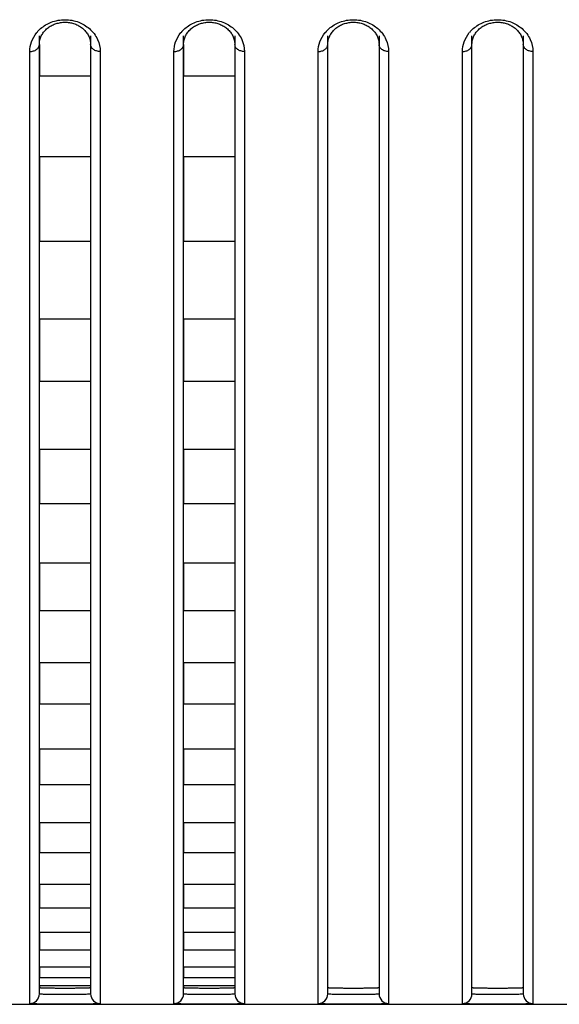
# Model space of a CAD drawing. Header units: millimetres. Extents: x -6054 to 364, y -1866 to 3094.
# Tile 279 of 360: x -3924 to -3907, y 1484 to 1515. Entities that reach past the tile are written whole.
import ezdxf

# ---------------------------------------------------------------- set-up
doc = ezdxf.new("R2010")
doc.units = ezdxf.units.MM
doc.header["$LTSCALE"] = 65.395
doc.layers.get('0').update_dxf_attribs({"linetype": 'CONTINUOUS'})

msp = doc.modelspace()

# ---------------------------------------------------------------- linework, layer by layer
at = {"linetype": 'Continuous'}
for p, q in [((-3923.223, 1484.478), (-3923.223, 1514.359)), ((-3921.623, 1514.359), (-3921.623, 1484.478)), ((-3918.723, 1484.478), (-3918.723, 1514.359)), ((-3917.123, 1514.359), (-3917.123, 1484.478)), ((-3914.223, 1484.478), (-3914.223, 1514.359)), ((-3912.623, 1514.359), (-3912.623, 1484.478)), ((-3909.723, 1484.478), (-3909.723, 1514.359)), ((-3908.123, 1514.359), (-3908.123, 1484.478)), ((-3923.523, 1484.178), (-3923.523, 1513.867)), ((-3923.223, 1514.091), (-3923.223, 1513.095)), ((-3923.223, 1514.091), (-3923.223, 1513.095)), ((-3921.623, 1514.091), (-3921.623, 1513.095)), ((-3921.623, 1514.091), (-3921.623, 1513.095)), ((-3921.323, 1513.867), (-3921.323, 1484.178)), ((-3919.023, 1484.178), (-3919.023, 1513.867)), ((-3918.723, 1514.091), (-3918.723, 1513.095)), ((-3918.723, 1514.091), (-3918.723, 1513.095)), ((-3917.123, 1514.091), (-3917.123, 1513.095)), ((-3917.123, 1514.091), (-3917.123, 1513.095)), ((-3916.823, 1513.867), (-3916.823, 1484.178)), ((-3914.523, 1484.178), (-3914.523, 1513.867)), ((-3914.223, 1484.678), (-3914.223, 1514.091)), ((-3914.223, 1484.678), (-3914.223, 1514.091)), ((-3912.623, 1514.091), (-3912.623, 1484.678)), ((-3912.623, 1514.091), (-3912.623, 1484.678)), ((-3912.323, 1513.867), (-3912.323, 1484.178)), ((-3910.023, 1484.178), (-3910.023, 1513.867)), ((-3909.723, 1484.678), (-3909.723, 1514.091)), ((-3909.723, 1484.678), (-3909.723, 1514.091)), ((-3908.123, 1514.091), (-3908.123, 1484.678)), ((-3908.123, 1514.091), (-3908.123, 1484.678)), ((-3907.823, 1513.867), (-3907.823, 1484.178)), ((-3921.623, 1513.095), (-3923.223, 1513.095)), ((-3921.623, 1513.095), (-3923.223, 1513.095)), ((-3917.123, 1513.095), (-3918.723, 1513.095)), ((-3917.123, 1513.095), (-3918.723, 1513.095)), ((-3923.223, 1510.583), (-3923.223, 1507.945)), ((-3923.223, 1510.583), (-3923.223, 1507.945)), ((-3921.623, 1510.583), (-3923.223, 1510.583)), ((-3921.623, 1510.583), (-3923.223, 1510.583)), ((-3921.623, 1510.583), (-3921.623, 1507.945)), ((-3921.623, 1510.583), (-3921.623, 1507.945)), ((-3918.723, 1510.583), (-3918.723, 1507.945)), ((-3918.723, 1510.583), (-3918.723, 1507.945)), ((-3917.123, 1510.583), (-3918.723, 1510.583)), ((-3917.123, 1510.583), (-3918.723, 1510.583)), ((-3917.123, 1510.583), (-3917.123, 1507.945)), ((-3917.123, 1510.583), (-3917.123, 1507.945)), ((-3921.623, 1507.945), (-3923.223, 1507.945)), ((-3921.623, 1507.945), (-3923.223, 1507.945)), ((-3917.123, 1507.945), (-3918.723, 1507.945)), ((-3917.123, 1507.945), (-3918.723, 1507.945)), ((-3923.223, 1505.516), (-3923.223, 1503.576)), ((-3923.223, 1505.516), (-3923.223, 1503.576)), ((-3921.623, 1505.516), (-3923.223, 1505.516)), ((-3921.623, 1505.516), (-3923.223, 1505.516)), ((-3921.623, 1505.516), (-3921.623, 1503.576)), ((-3921.623, 1505.516), (-3921.623, 1503.576)), ((-3918.723, 1505.516), (-3918.723, 1503.576)), ((-3918.723, 1505.516), (-3918.723, 1503.576)), ((-3917.123, 1505.516), (-3918.723, 1505.516)), ((-3917.123, 1505.516), (-3918.723, 1505.516)), ((-3917.123, 1505.516), (-3917.123, 1503.576)), ((-3917.123, 1505.516), (-3917.123, 1503.576)), ((-3921.623, 1503.576), (-3923.223, 1503.576)), ((-3921.623, 1503.576), (-3923.223, 1503.576)), ((-3917.123, 1503.576), (-3918.723, 1503.576)), ((-3917.123, 1503.576), (-3918.723, 1503.576)), ((-3923.223, 1501.459), (-3923.223, 1499.762)), ((-3923.223, 1501.459), (-3923.223, 1499.762)), ((-3921.623, 1501.459), (-3923.223, 1501.459)), ((-3921.623, 1501.459), (-3923.223, 1501.459)), ((-3921.623, 1501.459), (-3921.623, 1499.762)), ((-3921.623, 1501.459), (-3921.623, 1499.762)), ((-3918.723, 1501.459), (-3918.723, 1499.762)), ((-3918.723, 1501.459), (-3918.723, 1499.762)), ((-3917.123, 1501.459), (-3918.723, 1501.459)), ((-3917.123, 1501.459), (-3918.723, 1501.459)), ((-3917.123, 1501.459), (-3917.123, 1499.762)), ((-3917.123, 1501.459), (-3917.123, 1499.762)), ((-3921.623, 1499.762), (-3923.223, 1499.762)), ((-3921.623, 1499.762), (-3923.223, 1499.762)), ((-3917.123, 1499.762), (-3918.723, 1499.762)), ((-3917.123, 1499.762), (-3918.723, 1499.762)), ((-3923.223, 1497.91), (-3923.223, 1496.425)), ((-3923.223, 1497.91), (-3923.223, 1496.425)), ((-3921.623, 1497.91), (-3923.223, 1497.91)), ((-3921.623, 1497.91), (-3923.223, 1497.91)), ((-3921.623, 1497.91), (-3921.623, 1496.425)), ((-3921.623, 1497.91), (-3921.623, 1496.425)), ((-3918.723, 1497.91), (-3918.723, 1496.425)), ((-3918.723, 1497.91), (-3918.723, 1496.425)), ((-3917.123, 1497.91), (-3918.723, 1497.91)), ((-3917.123, 1497.91), (-3918.723, 1497.91)), ((-3917.123, 1497.91), (-3917.123, 1496.425)), ((-3917.123, 1497.91), (-3917.123, 1496.425)), ((-3921.623, 1496.425), (-3923.223, 1496.425)), ((-3921.623, 1496.425), (-3923.223, 1496.425)), ((-3917.123, 1496.425), (-3918.723, 1496.425)), ((-3917.123, 1496.425), (-3918.723, 1496.425)), ((-3923.223, 1494.806), (-3923.223, 1493.513)), ((-3923.223, 1494.806), (-3923.223, 1493.513)), ((-3921.623, 1494.806), (-3923.223, 1494.806)), ((-3921.623, 1494.806), (-3923.223, 1494.806)), ((-3921.623, 1494.806), (-3921.623, 1493.513)), ((-3921.623, 1494.806), (-3921.623, 1493.513)), ((-3918.723, 1494.806), (-3918.723, 1493.513)), ((-3918.723, 1494.806), (-3918.723, 1493.513)), ((-3917.123, 1494.806), (-3918.723, 1494.806)), ((-3917.123, 1494.806), (-3918.723, 1494.806)), ((-3917.123, 1494.806), (-3917.123, 1493.513)), ((-3917.123, 1494.806), (-3917.123, 1493.513)), ((-3921.623, 1493.513), (-3923.223, 1493.513)), ((-3921.623, 1493.513), (-3923.223, 1493.513)), ((-3917.123, 1493.513), (-3918.723, 1493.513)), ((-3917.123, 1493.513), (-3918.723, 1493.513)), ((-3923.223, 1492.112), (-3923.223, 1491.001)), ((-3923.223, 1492.112), (-3923.223, 1491.001)), ((-3921.623, 1492.112), (-3923.223, 1492.112)), ((-3921.623, 1492.112), (-3923.223, 1492.112)), ((-3921.623, 1492.112), (-3921.623, 1491.001)), ((-3921.623, 1492.112), (-3921.623, 1491.001)), ((-3918.723, 1492.112), (-3918.723, 1491.001)), ((-3918.723, 1492.112), (-3918.723, 1491.001)), ((-3917.123, 1492.112), (-3918.723, 1492.112)), ((-3917.123, 1492.112), (-3918.723, 1492.112)), ((-3917.123, 1492.112), (-3917.123, 1491.001)), ((-3917.123, 1492.112), (-3917.123, 1491.001)), ((-3921.623, 1491.001), (-3923.223, 1491.001)), ((-3921.623, 1491.001), (-3923.223, 1491.001)), ((-3917.123, 1491.001), (-3918.723, 1491.001)), ((-3917.123, 1491.001), (-3918.723, 1491.001)), ((-3923.223, 1489.808), (-3923.223, 1488.875)), ((-3923.223, 1489.808), (-3923.223, 1488.875)), ((-3921.623, 1489.808), (-3923.223, 1489.808)), ((-3921.623, 1489.808), (-3923.223, 1489.808)), ((-3921.623, 1489.808), (-3921.623, 1488.875)), ((-3921.623, 1489.808), (-3921.623, 1488.875)), ((-3918.723, 1489.808), (-3918.723, 1488.875)), ((-3918.723, 1489.808), (-3918.723, 1488.875)), ((-3917.123, 1489.808), (-3918.723, 1489.808)), ((-3917.123, 1489.808), (-3918.723, 1489.808)), ((-3917.123, 1489.808), (-3917.123, 1488.875)), ((-3917.123, 1489.808), (-3917.123, 1488.875)), ((-3921.623, 1488.875), (-3923.223, 1488.875)), ((-3921.623, 1488.875), (-3923.223, 1488.875)), ((-3917.123, 1488.875), (-3918.723, 1488.875)), ((-3917.123, 1488.875), (-3918.723, 1488.875)), ((-3923.223, 1487.894), (-3923.223, 1487.148)), ((-3923.223, 1487.894), (-3923.223, 1487.148)), ((-3921.623, 1487.894), (-3923.223, 1487.894)), ((-3921.623, 1487.894), (-3923.223, 1487.894)), ((-3921.623, 1487.894), (-3921.623, 1487.148)), ((-3921.623, 1487.894), (-3921.623, 1487.148)), ((-3918.723, 1487.894), (-3918.723, 1487.148)), ((-3918.723, 1487.894), (-3918.723, 1487.148)), ((-3917.123, 1487.894), (-3918.723, 1487.894)), ((-3917.123, 1487.894), (-3918.723, 1487.894)), ((-3917.123, 1487.894), (-3917.123, 1487.148)), ((-3917.123, 1487.894), (-3917.123, 1487.148)), ((-3921.623, 1487.148), (-3923.223, 1487.148)), ((-3921.623, 1487.148), (-3923.223, 1487.148)), ((-3917.123, 1487.148), (-3918.723, 1487.148)), ((-3917.123, 1487.148), (-3918.723, 1487.148)), ((-3923.223, 1486.389), (-3923.223, 1485.837)), ((-3923.223, 1486.389), (-3923.223, 1485.837)), ((-3921.623, 1486.389), (-3923.223, 1486.389)), ((-3921.623, 1486.389), (-3923.223, 1486.389)), ((-3921.623, 1486.389), (-3921.623, 1485.837)), ((-3921.623, 1486.389), (-3921.623, 1485.837)), ((-3918.723, 1486.389), (-3918.723, 1485.837)), ((-3918.723, 1486.389), (-3918.723, 1485.837)), ((-3917.123, 1486.389), (-3918.723, 1486.389)), ((-3917.123, 1486.389), (-3918.723, 1486.389)), ((-3917.123, 1486.389), (-3917.123, 1485.837)), ((-3917.123, 1486.389), (-3917.123, 1485.837)), ((-3921.623, 1485.837), (-3923.223, 1485.837)), ((-3921.623, 1485.837), (-3923.223, 1485.837)), ((-3917.123, 1485.837), (-3918.723, 1485.837)), ((-3917.123, 1485.837), (-3918.723, 1485.837)), ((-3923.223, 1485.315), (-3923.223, 1484.98)), ((-3923.223, 1485.315), (-3923.223, 1484.98)), ((-3921.623, 1485.315), (-3923.223, 1485.315)), ((-3921.623, 1485.315), (-3923.223, 1485.315)), ((-3921.623, 1485.315), (-3921.623, 1484.98)), ((-3921.623, 1485.315), (-3921.623, 1484.98)), ((-3918.723, 1485.315), (-3918.723, 1484.98)), ((-3918.723, 1485.315), (-3918.723, 1484.98)), ((-3917.123, 1485.315), (-3918.723, 1485.315)), ((-3917.123, 1485.315), (-3918.723, 1485.315)), ((-3917.123, 1485.315), (-3917.123, 1484.98)), ((-3917.123, 1485.315), (-3917.123, 1484.98)), ((-3921.623, 1484.98), (-3923.223, 1484.98)), ((-3921.623, 1484.98), (-3923.223, 1484.98)), ((-3917.123, 1484.98), (-3918.723, 1484.98)), ((-3917.123, 1484.98), (-3918.723, 1484.98)), ((-3923.223, 1484.731), (-3923.223, 1484.678)), ((-3923.223, 1484.731), (-3923.223, 1484.678)), ((-3921.623, 1484.731), (-3923.223, 1484.731)), ((-3921.623, 1484.731), (-3923.223, 1484.731)), ((-3921.623, 1484.731), (-3921.623, 1484.678)), ((-3921.623, 1484.731), (-3921.623, 1484.678)), ((-3918.723, 1484.731), (-3918.723, 1484.678)), ((-3918.723, 1484.731), (-3918.723, 1484.678)), ((-3917.123, 1484.731), (-3918.723, 1484.731)), ((-3917.123, 1484.731), (-3918.723, 1484.731)), ((-3917.123, 1484.731), (-3917.123, 1484.678)), ((-3917.123, 1484.731), (-3917.123, 1484.678)), ((-4432.673, 1484.154), (-3353.673, 1484.154))]:
    msp.add_line(p, q, dxfattribs=at)
for points in [[(-3923.128, 1514.412), (-3923.11, 1514.44), (-3923.09, 1514.468), (-3923.068, 1514.495), (-3923.045, 1514.521), (-3923.021, 1514.546), (-3922.995, 1514.57), (-3922.968, 1514.592), (-3922.94, 1514.614), (-3922.912, 1514.635), (-3922.882, 1514.654), (-3922.852, 1514.671), (-3922.822, 1514.687), (-3922.791, 1514.702), (-3922.76, 1514.716), (-3922.728, 1514.728), (-3922.696, 1514.739), (-3922.663, 1514.749), (-3922.63, 1514.757), (-3922.596, 1514.765), (-3922.562, 1514.771), (-3922.528, 1514.775), (-3922.493, 1514.779), (-3922.459, 1514.781), (-3922.424, 1514.782), (-3922.389, 1514.781), (-3922.355, 1514.779), (-3922.32, 1514.776), (-3922.286, 1514.771), (-3922.252, 1514.765), (-3922.219, 1514.758), (-3922.185, 1514.749), (-3922.153, 1514.74), (-3922.12, 1514.729), (-3922.089, 1514.717), (-3922.057, 1514.703), (-3922.026, 1514.688), (-3921.996, 1514.672), (-3921.966, 1514.655), (-3921.936, 1514.636), (-3921.907, 1514.615), (-3921.879, 1514.594), (-3921.853, 1514.571), (-3921.827, 1514.547), (-3921.803, 1514.522), (-3921.78, 1514.497), (-3921.758, 1514.47), (-3921.738, 1514.443), (-3921.719, 1514.415)], [(-3918.628, 1514.412), (-3918.61, 1514.44), (-3918.59, 1514.468), (-3918.568, 1514.495), (-3918.545, 1514.521), (-3918.521, 1514.546), (-3918.495, 1514.57), (-3918.468, 1514.592), (-3918.44, 1514.614), (-3918.412, 1514.635), (-3918.382, 1514.654), (-3918.352, 1514.671), (-3918.322, 1514.687), (-3918.291, 1514.702), (-3918.26, 1514.716), (-3918.228, 1514.728), (-3918.196, 1514.739), (-3918.163, 1514.749), (-3918.13, 1514.757), (-3918.096, 1514.765), (-3918.062, 1514.771), (-3918.028, 1514.775), (-3917.993, 1514.779), (-3917.959, 1514.781), (-3917.924, 1514.782), (-3917.889, 1514.781), (-3917.855, 1514.779), (-3917.82, 1514.776), (-3917.786, 1514.771), (-3917.752, 1514.765), (-3917.719, 1514.758), (-3917.685, 1514.749), (-3917.653, 1514.74), (-3917.62, 1514.729), (-3917.589, 1514.717), (-3917.557, 1514.703), (-3917.526, 1514.688), (-3917.496, 1514.672), (-3917.466, 1514.655), (-3917.436, 1514.636), (-3917.407, 1514.615), (-3917.379, 1514.594), (-3917.353, 1514.571), (-3917.327, 1514.547), (-3917.303, 1514.522), (-3917.28, 1514.497), (-3917.258, 1514.47), (-3917.238, 1514.443), (-3917.219, 1514.415)], [(-3914.128, 1514.412), (-3914.11, 1514.44), (-3914.09, 1514.468), (-3914.068, 1514.495), (-3914.045, 1514.521), (-3914.021, 1514.546), (-3913.995, 1514.57), (-3913.968, 1514.592), (-3913.94, 1514.614), (-3913.912, 1514.635), (-3913.882, 1514.654), (-3913.852, 1514.671), (-3913.822, 1514.687), (-3913.791, 1514.702), (-3913.76, 1514.716), (-3913.728, 1514.728), (-3913.696, 1514.739), (-3913.663, 1514.749), (-3913.63, 1514.757), (-3913.596, 1514.765), (-3913.562, 1514.771), (-3913.528, 1514.775), (-3913.493, 1514.779), (-3913.459, 1514.781), (-3913.424, 1514.782), (-3913.389, 1514.781), (-3913.355, 1514.779), (-3913.32, 1514.776), (-3913.286, 1514.771), (-3913.252, 1514.765), (-3913.219, 1514.758), (-3913.185, 1514.749), (-3913.153, 1514.74), (-3913.12, 1514.729), (-3913.089, 1514.717), (-3913.057, 1514.703), (-3913.026, 1514.688), (-3912.996, 1514.672), (-3912.966, 1514.655), (-3912.936, 1514.636), (-3912.907, 1514.615), (-3912.879, 1514.594), (-3912.853, 1514.571), (-3912.827, 1514.547), (-3912.803, 1514.522), (-3912.78, 1514.497), (-3912.758, 1514.47), (-3912.738, 1514.443), (-3912.719, 1514.415)], [(-3909.628, 1514.412), (-3909.61, 1514.44), (-3909.59, 1514.468), (-3909.568, 1514.495), (-3909.545, 1514.521), (-3909.521, 1514.546), (-3909.495, 1514.57), (-3909.468, 1514.592), (-3909.44, 1514.614), (-3909.412, 1514.635), (-3909.382, 1514.654), (-3909.352, 1514.671), (-3909.322, 1514.687), (-3909.291, 1514.702), (-3909.26, 1514.716), (-3909.228, 1514.728), (-3909.196, 1514.739), (-3909.163, 1514.749), (-3909.13, 1514.757), (-3909.096, 1514.765), (-3909.062, 1514.771), (-3909.028, 1514.775), (-3908.993, 1514.779), (-3908.959, 1514.781), (-3908.924, 1514.782), (-3908.889, 1514.781), (-3908.855, 1514.779), (-3908.82, 1514.776), (-3908.786, 1514.771), (-3908.752, 1514.765), (-3908.719, 1514.758), (-3908.685, 1514.749), (-3908.653, 1514.74), (-3908.62, 1514.729), (-3908.589, 1514.717), (-3908.557, 1514.703), (-3908.526, 1514.688), (-3908.496, 1514.672), (-3908.466, 1514.655), (-3908.436, 1514.636), (-3908.407, 1514.615), (-3908.379, 1514.594), (-3908.353, 1514.571), (-3908.327, 1514.547), (-3908.303, 1514.522), (-3908.28, 1514.497), (-3908.258, 1514.47), (-3908.238, 1514.443), (-3908.219, 1514.415)], [(-3923.223, 1514.091), (-3923.223, 1514.105), (-3923.221, 1514.137), (-3923.218, 1514.169), (-3923.213, 1514.2), (-3923.206, 1514.232), (-3923.197, 1514.263)], [(-3923.197, 1514.263), (-3923.187, 1514.293), (-3923.174, 1514.324), (-3923.161, 1514.354), (-3923.145, 1514.383), (-3923.128, 1514.412)], [(-3921.719, 1514.415), (-3921.702, 1514.386), (-3921.687, 1514.357), (-3921.673, 1514.327), (-3921.661, 1514.297), (-3921.65, 1514.266)], [(-3921.65, 1514.266), (-3921.642, 1514.235), (-3921.634, 1514.204), (-3921.629, 1514.173), (-3921.625, 1514.141), (-3921.623, 1514.109), (-3921.623, 1514.091)], [(-3918.723, 1514.091), (-3918.723, 1514.105), (-3918.721, 1514.137), (-3918.718, 1514.169), (-3918.713, 1514.2), (-3918.706, 1514.232), (-3918.697, 1514.263)], [(-3918.697, 1514.263), (-3918.687, 1514.293), (-3918.674, 1514.324), (-3918.661, 1514.354), (-3918.645, 1514.383), (-3918.628, 1514.412)], [(-3917.219, 1514.415), (-3917.202, 1514.386), (-3917.187, 1514.357), (-3917.173, 1514.327), (-3917.161, 1514.297), (-3917.15, 1514.266)], [(-3917.15, 1514.266), (-3917.142, 1514.235), (-3917.134, 1514.204), (-3917.129, 1514.173), (-3917.125, 1514.141), (-3917.123, 1514.109), (-3917.123, 1514.091)], [(-3914.223, 1514.091), (-3914.223, 1514.105), (-3914.221, 1514.137), (-3914.218, 1514.169), (-3914.213, 1514.2), (-3914.206, 1514.232), (-3914.197, 1514.263)], [(-3914.197, 1514.263), (-3914.187, 1514.293), (-3914.174, 1514.324), (-3914.161, 1514.354), (-3914.145, 1514.383), (-3914.128, 1514.412)], [(-3912.719, 1514.415), (-3912.702, 1514.386), (-3912.687, 1514.357), (-3912.673, 1514.327), (-3912.661, 1514.297), (-3912.65, 1514.266)], [(-3912.65, 1514.266), (-3912.642, 1514.235), (-3912.634, 1514.204), (-3912.629, 1514.173), (-3912.625, 1514.141), (-3912.623, 1514.109), (-3912.623, 1514.091)], [(-3909.723, 1514.091), (-3909.723, 1514.105), (-3909.721, 1514.137), (-3909.718, 1514.169), (-3909.713, 1514.2), (-3909.706, 1514.232), (-3909.697, 1514.263)], [(-3909.697, 1514.263), (-3909.687, 1514.293), (-3909.674, 1514.324), (-3909.661, 1514.354), (-3909.645, 1514.383), (-3909.628, 1514.412)], [(-3908.219, 1514.415), (-3908.202, 1514.386), (-3908.187, 1514.357), (-3908.173, 1514.327), (-3908.161, 1514.297), (-3908.15, 1514.266)], [(-3908.15, 1514.266), (-3908.142, 1514.235), (-3908.134, 1514.204), (-3908.129, 1514.173), (-3908.125, 1514.141), (-3908.123, 1514.109), (-3908.123, 1514.091)]]:
    msp.add_lwpolyline(points, dxfattribs=at)
for centre, radius, start, end in [((-3922.498, 1513.792), 1.045, 130.984, 140.592), ((-3917.998, 1513.792), 1.045, 130.984, 140.592), ((-3913.498, 1513.792), 1.045, 130.984, 140.592), ((-3908.998, 1513.792), 1.045, 130.984, 140.592), ((-3923.523, 1484.478), 0.3, 269.9896, 359.9896), ((-3921.323, 1484.478), 0.3, 180.0104, 270.0104), ((-3919.023, 1484.478), 0.3, 269.9896, 359.9896), ((-3916.823, 1484.478), 0.3, 180.0104, 270.0104), ((-3914.523, 1484.478), 0.3, 269.9896, 359.9896), ((-3912.323, 1484.478), 0.3, 180.0104, 270.0104), ((-3910.023, 1484.478), 0.3, 269.9896, 359.9896), ((-3907.823, 1484.478), 0.3, 180.0104, 270.0104)]:
    msp.add_arc(centre, radius, start, end, dxfattribs=at)
for points, knots in [([(-3923.184, 1514.581), (-3923.086, 1514.666), (-3922.845, 1514.81), (-3922.423, 1514.887), (-3922.001, 1514.81), (-3921.76, 1514.666), (-3921.662, 1514.581)], [0, 0, 0, 0, 0.23574, 0.500003, 0.764265, 1, 1, 1, 1]), ([(-3918.684, 1514.581), (-3918.586, 1514.666), (-3918.345, 1514.81), (-3917.923, 1514.887), (-3917.501, 1514.81), (-3917.26, 1514.666), (-3917.162, 1514.581)], [0, 0, 0, 0, 0.23574, 0.500003, 0.764265, 1, 1, 1, 1]), ([(-3914.184, 1514.581), (-3914.086, 1514.666), (-3913.845, 1514.81), (-3913.423, 1514.887), (-3913.001, 1514.81), (-3912.76, 1514.666), (-3912.662, 1514.581)], [0, 0, 0, 0, 0.23574, 0.500003, 0.764265, 1, 1, 1, 1]), ([(-3909.684, 1514.581), (-3909.586, 1514.666), (-3909.345, 1514.81), (-3908.923, 1514.887), (-3908.501, 1514.81), (-3908.26, 1514.666), (-3908.162, 1514.581)], [0, 0, 0, 0, 0.23574, 0.500003, 0.764265, 1, 1, 1, 1]), ([(-3923.523, 1513.867), (-3923.523, 1513.969), (-3923.485, 1514.183), (-3923.375, 1514.371), (-3923.306, 1514.456)], [0, 0, 0, 0, 0.482589, 1, 1, 1, 1]), ([(-3921.662, 1514.581), (-3921.556, 1514.488), (-3921.385, 1514.267), (-3921.323, 1513.995), (-3921.323, 1513.867)], [0, 0, 0, 0, 0.525823, 1, 1, 1, 1]), ([(-3919.023, 1513.867), (-3919.023, 1513.969), (-3918.985, 1514.183), (-3918.875, 1514.371), (-3918.806, 1514.456)], [0, 0, 0, 0, 0.482589, 1, 1, 1, 1]), ([(-3917.162, 1514.581), (-3917.056, 1514.488), (-3916.885, 1514.267), (-3916.823, 1513.995), (-3916.823, 1513.867)], [0, 0, 0, 0, 0.525823, 1, 1, 1, 1]), ([(-3914.523, 1513.867), (-3914.523, 1513.969), (-3914.485, 1514.183), (-3914.375, 1514.371), (-3914.306, 1514.456)], [0, 0, 0, 0, 0.482589, 1, 1, 1, 1]), ([(-3912.662, 1514.581), (-3912.556, 1514.488), (-3912.385, 1514.267), (-3912.323, 1513.995), (-3912.323, 1513.867)], [0, 0, 0, 0, 0.525823, 1, 1, 1, 1]), ([(-3910.023, 1513.867), (-3910.023, 1513.969), (-3909.985, 1514.183), (-3909.875, 1514.371), (-3909.806, 1514.456)], [0, 0, 0, 0, 0.482589, 1, 1, 1, 1]), ([(-3908.162, 1514.581), (-3908.056, 1514.488), (-3907.885, 1514.267), (-3907.823, 1513.995), (-3907.823, 1513.867)], [0, 0, 0, 0, 0.525823, 1, 1, 1, 1]), ([(-3923.523, 1513.867), (-3923.484, 1513.867), (-3923.409, 1513.878), (-3923.31, 1513.925), (-3923.241, 1513.999), (-3923.223, 1514.062), (-3923.223, 1514.091)], [0, 0, 0, 0, 0.28207, 0.546535, 0.783879, 1, 1, 1, 1]), ([(-3921.323, 1513.867), (-3921.362, 1513.867), (-3921.437, 1513.878), (-3921.536, 1513.925), (-3921.605, 1513.999), (-3921.623, 1514.062), (-3921.623, 1514.091)], [0, 0, 0, 0, 0.28207, 0.546535, 0.783879, 1, 1, 1, 1]), ([(-3919.023, 1513.867), (-3918.984, 1513.867), (-3918.909, 1513.878), (-3918.81, 1513.925), (-3918.741, 1513.999), (-3918.723, 1514.062), (-3918.723, 1514.091)], [0, 0, 0, 0, 0.28207, 0.546535, 0.783879, 1, 1, 1, 1]), ([(-3916.823, 1513.867), (-3916.862, 1513.867), (-3916.937, 1513.878), (-3917.036, 1513.925), (-3917.105, 1513.999), (-3917.123, 1514.062), (-3917.123, 1514.091)], [0, 0, 0, 0, 0.28207, 0.546535, 0.783879, 1, 1, 1, 1]), ([(-3914.523, 1513.867), (-3914.484, 1513.867), (-3914.409, 1513.878), (-3914.31, 1513.925), (-3914.241, 1513.999), (-3914.223, 1514.062), (-3914.223, 1514.091)], [0, 0, 0, 0, 0.28207, 0.546535, 0.783879, 1, 1, 1, 1]), ([(-3912.323, 1513.867), (-3912.362, 1513.867), (-3912.437, 1513.878), (-3912.536, 1513.925), (-3912.605, 1513.999), (-3912.623, 1514.062), (-3912.623, 1514.091)], [0, 0, 0, 0, 0.28207, 0.546535, 0.783879, 1, 1, 1, 1]), ([(-3910.023, 1513.867), (-3909.984, 1513.867), (-3909.909, 1513.878), (-3909.81, 1513.925), (-3909.741, 1513.999), (-3909.723, 1514.062), (-3909.723, 1514.091)], [0, 0, 0, 0, 0.28207, 0.546535, 0.783879, 1, 1, 1, 1]), ([(-3907.823, 1513.867), (-3907.862, 1513.867), (-3907.937, 1513.878), (-3908.036, 1513.925), (-3908.105, 1513.999), (-3908.123, 1514.062), (-3908.123, 1514.091)], [0, 0, 0, 0, 0.28207, 0.546535, 0.783879, 1, 1, 1, 1]), ([(-3923.223, 1484.678), (-3923.223, 1484.676), (-3923.216, 1484.675), (-3923.206, 1484.673), (-3923.186, 1484.672), (-3923.16, 1484.67), (-3923.126, 1484.668), (-3923.069, 1484.667), (-3922.982, 1484.665), (-3922.862, 1484.663), (-3922.725, 1484.662), (-3922.577, 1484.661), (-3922.423, 1484.661), (-3922.269, 1484.661), (-3922.121, 1484.662), (-3921.984, 1484.663), (-3921.865, 1484.665), (-3921.778, 1484.667), (-3921.72, 1484.668), (-3921.686, 1484.67), (-3921.66, 1484.672), (-3921.64, 1484.673), (-3921.631, 1484.675), (-3921.623, 1484.676), (-3921.623, 1484.678)], [0, 0, 0, 0, 0.002721, 0.01001, 0.021969, 0.038509, 0.059481, 0.084689, 0.146812, 0.222502, 0.308855, 0.402555, 0.5, 0.597445, 0.691145, 0.777498, 0.853188, 0.915311, 0.940519, 0.961491, 0.978031, 0.98999, 0.997279, 1, 1, 1, 1]), ([(-3923.223, 1484.678), (-3923.223, 1484.676), (-3923.216, 1484.675), (-3923.206, 1484.673), (-3923.186, 1484.672), (-3923.16, 1484.67), (-3923.126, 1484.668), (-3923.069, 1484.667), (-3922.982, 1484.665), (-3922.862, 1484.663), (-3922.725, 1484.662), (-3922.577, 1484.661), (-3922.423, 1484.661), (-3922.269, 1484.661), (-3922.121, 1484.662), (-3921.984, 1484.663), (-3921.865, 1484.665), (-3921.778, 1484.667), (-3921.72, 1484.668), (-3921.686, 1484.67), (-3921.66, 1484.672), (-3921.64, 1484.673), (-3921.631, 1484.675), (-3921.623, 1484.676), (-3921.623, 1484.678)], [0, 0, 0, 0, 0.002721, 0.01001, 0.021969, 0.038509, 0.059481, 0.084689, 0.146812, 0.222502, 0.308855, 0.402555, 0.5, 0.597445, 0.691145, 0.777498, 0.853188, 0.915311, 0.940519, 0.961491, 0.978031, 0.98999, 0.997279, 1, 1, 1, 1]), ([(-3923.223, 1484.678), (-3923.223, 1484.676), (-3923.216, 1484.675), (-3923.206, 1484.673), (-3923.186, 1484.672), (-3923.16, 1484.67), (-3923.126, 1484.668), (-3923.069, 1484.667), (-3922.982, 1484.665), (-3922.862, 1484.663), (-3922.725, 1484.662), (-3922.577, 1484.661), (-3922.423, 1484.661), (-3922.269, 1484.661), (-3922.121, 1484.662), (-3921.984, 1484.663), (-3921.865, 1484.665), (-3921.778, 1484.667), (-3921.72, 1484.668), (-3921.686, 1484.67), (-3921.66, 1484.672), (-3921.64, 1484.673), (-3921.631, 1484.675), (-3921.623, 1484.676), (-3921.623, 1484.678)], [0, 0, 0, 0, 0.002721, 0.01001, 0.021969, 0.038509, 0.059481, 0.084689, 0.146812, 0.222502, 0.308855, 0.402555, 0.5, 0.597445, 0.691145, 0.777498, 0.853188, 0.915311, 0.940519, 0.961491, 0.978031, 0.98999, 0.997279, 1, 1, 1, 1]), ([(-3918.723, 1484.678), (-3918.723, 1484.676), (-3918.716, 1484.675), (-3918.706, 1484.673), (-3918.686, 1484.672), (-3918.66, 1484.67), (-3918.626, 1484.668), (-3918.569, 1484.667), (-3918.482, 1484.665), (-3918.362, 1484.663), (-3918.225, 1484.662), (-3918.077, 1484.661), (-3917.923, 1484.661), (-3917.769, 1484.661), (-3917.621, 1484.662), (-3917.484, 1484.663), (-3917.365, 1484.665), (-3917.278, 1484.667), (-3917.22, 1484.668), (-3917.186, 1484.67), (-3917.16, 1484.672), (-3917.14, 1484.673), (-3917.131, 1484.675), (-3917.123, 1484.676), (-3917.123, 1484.678)], [0, 0, 0, 0, 0.002721, 0.01001, 0.021969, 0.038509, 0.059481, 0.084689, 0.146812, 0.222502, 0.308855, 0.402555, 0.5, 0.597445, 0.691145, 0.777498, 0.853188, 0.915311, 0.940519, 0.961491, 0.978031, 0.98999, 0.997279, 1, 1, 1, 1]), ([(-3918.723, 1484.678), (-3918.723, 1484.676), (-3918.716, 1484.675), (-3918.706, 1484.673), (-3918.686, 1484.672), (-3918.66, 1484.67), (-3918.626, 1484.668), (-3918.569, 1484.667), (-3918.482, 1484.665), (-3918.362, 1484.663), (-3918.225, 1484.662), (-3918.077, 1484.661), (-3917.923, 1484.661), (-3917.769, 1484.661), (-3917.621, 1484.662), (-3917.484, 1484.663), (-3917.365, 1484.665), (-3917.278, 1484.667), (-3917.22, 1484.668), (-3917.186, 1484.67), (-3917.16, 1484.672), (-3917.14, 1484.673), (-3917.131, 1484.675), (-3917.123, 1484.676), (-3917.123, 1484.678)], [0, 0, 0, 0, 0.002721, 0.01001, 0.021969, 0.038509, 0.059481, 0.084689, 0.146812, 0.222502, 0.308855, 0.402555, 0.5, 0.597445, 0.691145, 0.777498, 0.853188, 0.915311, 0.940519, 0.961491, 0.978031, 0.98999, 0.997279, 1, 1, 1, 1]), ([(-3918.723, 1484.678), (-3918.723, 1484.676), (-3918.716, 1484.675), (-3918.706, 1484.673), (-3918.686, 1484.672), (-3918.66, 1484.67), (-3918.626, 1484.668), (-3918.569, 1484.667), (-3918.482, 1484.665), (-3918.362, 1484.663), (-3918.225, 1484.662), (-3918.077, 1484.661), (-3917.923, 1484.661), (-3917.769, 1484.661), (-3917.621, 1484.662), (-3917.484, 1484.663), (-3917.365, 1484.665), (-3917.278, 1484.667), (-3917.22, 1484.668), (-3917.186, 1484.67), (-3917.16, 1484.672), (-3917.14, 1484.673), (-3917.131, 1484.675), (-3917.123, 1484.676), (-3917.123, 1484.678)], [0, 0, 0, 0, 0.002721, 0.01001, 0.021969, 0.038509, 0.059481, 0.084689, 0.146812, 0.222502, 0.308855, 0.402555, 0.5, 0.597445, 0.691145, 0.777498, 0.853188, 0.915311, 0.940519, 0.961491, 0.978031, 0.98999, 0.997279, 1, 1, 1, 1]), ([(-3914.223, 1484.678), (-3914.223, 1484.676), (-3914.216, 1484.675), (-3914.206, 1484.673), (-3914.186, 1484.672), (-3914.16, 1484.67), (-3914.126, 1484.668), (-3914.069, 1484.667), (-3913.982, 1484.665), (-3913.862, 1484.663), (-3913.725, 1484.662), (-3913.577, 1484.661), (-3913.423, 1484.661), (-3913.269, 1484.661), (-3913.121, 1484.662), (-3912.984, 1484.663), (-3912.865, 1484.665), (-3912.778, 1484.667), (-3912.72, 1484.668), (-3912.686, 1484.67), (-3912.66, 1484.672), (-3912.64, 1484.673), (-3912.631, 1484.675), (-3912.623, 1484.676), (-3912.623, 1484.678)], [0, 0, 0, 0, 0.002721, 0.01001, 0.021969, 0.038509, 0.059481, 0.084689, 0.146812, 0.222502, 0.308855, 0.402555, 0.5, 0.597445, 0.691145, 0.777498, 0.853188, 0.915311, 0.940519, 0.961491, 0.978031, 0.98999, 0.997279, 1, 1, 1, 1]), ([(-3914.223, 1484.678), (-3914.223, 1484.676), (-3914.216, 1484.675), (-3914.206, 1484.673), (-3914.186, 1484.672), (-3914.16, 1484.67), (-3914.126, 1484.668), (-3914.069, 1484.667), (-3913.982, 1484.665), (-3913.862, 1484.663), (-3913.725, 1484.662), (-3913.577, 1484.661), (-3913.423, 1484.661), (-3913.269, 1484.661), (-3913.121, 1484.662), (-3912.984, 1484.663), (-3912.865, 1484.665), (-3912.778, 1484.667), (-3912.72, 1484.668), (-3912.686, 1484.67), (-3912.66, 1484.672), (-3912.64, 1484.673), (-3912.631, 1484.675), (-3912.623, 1484.676), (-3912.623, 1484.678)], [0, 0, 0, 0, 0.002721, 0.01001, 0.021969, 0.038509, 0.059481, 0.084689, 0.146812, 0.222502, 0.308855, 0.402555, 0.5, 0.597445, 0.691145, 0.777498, 0.853188, 0.915311, 0.940519, 0.961491, 0.978031, 0.98999, 0.997279, 1, 1, 1, 1]), ([(-3914.223, 1484.678), (-3914.223, 1484.676), (-3914.216, 1484.675), (-3914.206, 1484.673), (-3914.186, 1484.672), (-3914.16, 1484.67), (-3914.126, 1484.668), (-3914.069, 1484.667), (-3913.982, 1484.665), (-3913.862, 1484.663), (-3913.725, 1484.662), (-3913.577, 1484.661), (-3913.423, 1484.661), (-3913.269, 1484.661), (-3913.121, 1484.662), (-3912.984, 1484.663), (-3912.865, 1484.665), (-3912.778, 1484.667), (-3912.72, 1484.668), (-3912.686, 1484.67), (-3912.66, 1484.672), (-3912.64, 1484.673), (-3912.631, 1484.675), (-3912.623, 1484.676), (-3912.623, 1484.678)], [0, 0, 0, 0, 0.002721, 0.01001, 0.021969, 0.038509, 0.059481, 0.084689, 0.146812, 0.222502, 0.308855, 0.402555, 0.5, 0.597445, 0.691145, 0.777498, 0.853188, 0.915311, 0.940519, 0.961491, 0.978031, 0.98999, 0.997279, 1, 1, 1, 1]), ([(-3909.723, 1484.678), (-3909.723, 1484.676), (-3909.716, 1484.675), (-3909.706, 1484.673), (-3909.686, 1484.672), (-3909.66, 1484.67), (-3909.626, 1484.668), (-3909.569, 1484.667), (-3909.482, 1484.665), (-3909.362, 1484.663), (-3909.225, 1484.662), (-3909.077, 1484.661), (-3908.923, 1484.661), (-3908.769, 1484.661), (-3908.621, 1484.662), (-3908.484, 1484.663), (-3908.365, 1484.665), (-3908.278, 1484.667), (-3908.22, 1484.668), (-3908.186, 1484.67), (-3908.16, 1484.672), (-3908.14, 1484.673), (-3908.131, 1484.675), (-3908.123, 1484.676), (-3908.123, 1484.678)], [0, 0, 0, 0, 0.002721, 0.01001, 0.021969, 0.038509, 0.059481, 0.084689, 0.146812, 0.222502, 0.308855, 0.402555, 0.5, 0.597445, 0.691145, 0.777498, 0.853188, 0.915311, 0.940519, 0.961491, 0.978031, 0.98999, 0.997279, 1, 1, 1, 1]), ([(-3909.723, 1484.678), (-3909.723, 1484.676), (-3909.716, 1484.675), (-3909.706, 1484.673), (-3909.686, 1484.672), (-3909.66, 1484.67), (-3909.626, 1484.668), (-3909.569, 1484.667), (-3909.482, 1484.665), (-3909.362, 1484.663), (-3909.225, 1484.662), (-3909.077, 1484.661), (-3908.923, 1484.661), (-3908.769, 1484.661), (-3908.621, 1484.662), (-3908.484, 1484.663), (-3908.365, 1484.665), (-3908.278, 1484.667), (-3908.22, 1484.668), (-3908.186, 1484.67), (-3908.16, 1484.672), (-3908.14, 1484.673), (-3908.131, 1484.675), (-3908.123, 1484.676), (-3908.123, 1484.678)], [0, 0, 0, 0, 0.002721, 0.01001, 0.021969, 0.038509, 0.059481, 0.084689, 0.146812, 0.222502, 0.308855, 0.402555, 0.5, 0.597445, 0.691145, 0.777498, 0.853188, 0.915311, 0.940519, 0.961491, 0.978031, 0.98999, 0.997279, 1, 1, 1, 1]), ([(-3909.723, 1484.678), (-3909.723, 1484.676), (-3909.716, 1484.675), (-3909.706, 1484.673), (-3909.686, 1484.672), (-3909.66, 1484.67), (-3909.626, 1484.668), (-3909.569, 1484.667), (-3909.482, 1484.665), (-3909.362, 1484.663), (-3909.225, 1484.662), (-3909.077, 1484.661), (-3908.923, 1484.661), (-3908.769, 1484.661), (-3908.621, 1484.662), (-3908.484, 1484.663), (-3908.365, 1484.665), (-3908.278, 1484.667), (-3908.22, 1484.668), (-3908.186, 1484.67), (-3908.16, 1484.672), (-3908.14, 1484.673), (-3908.131, 1484.675), (-3908.123, 1484.676), (-3908.123, 1484.678)], [0, 0, 0, 0, 0.002721, 0.01001, 0.021969, 0.038509, 0.059481, 0.084689, 0.146812, 0.222502, 0.308855, 0.402555, 0.5, 0.597445, 0.691145, 0.777498, 0.853188, 0.915311, 0.940519, 0.961491, 0.978031, 0.98999, 0.997279, 1, 1, 1, 1]), ([(-3921.623, 1484.478), (-3921.623, 1484.476), (-3921.63, 1484.474), (-3921.64, 1484.472), (-3921.66, 1484.47), (-3921.7, 1484.467), (-3921.767, 1484.464), (-3921.865, 1484.461), (-3921.984, 1484.459), (-3922.121, 1484.458), (-3922.269, 1484.457), (-3922.423, 1484.457), (-3922.577, 1484.457), (-3922.725, 1484.458), (-3922.862, 1484.459), (-3922.982, 1484.461), (-3923.08, 1484.464), (-3923.147, 1484.467), (-3923.186, 1484.47), (-3923.206, 1484.472), (-3923.216, 1484.474), (-3923.223, 1484.476), (-3923.223, 1484.478)], [0, 0, 0, 0, 0.002976, 0.01034, 0.022326, 0.038871, 0.085025, 0.147098, 0.222725, 0.309008, 0.402632, 0.499999, 0.597367, 0.690991, 0.777274, 0.852901, 0.914974, 0.961128, 0.977674, 0.98966, 0.997024, 1, 1, 1, 1]), ([(-3917.123, 1484.478), (-3917.123, 1484.476), (-3917.13, 1484.474), (-3917.14, 1484.472), (-3917.16, 1484.47), (-3917.2, 1484.467), (-3917.267, 1484.464), (-3917.365, 1484.461), (-3917.484, 1484.459), (-3917.621, 1484.458), (-3917.769, 1484.457), (-3917.923, 1484.457), (-3918.077, 1484.457), (-3918.225, 1484.458), (-3918.362, 1484.459), (-3918.482, 1484.461), (-3918.58, 1484.464), (-3918.647, 1484.467), (-3918.686, 1484.47), (-3918.706, 1484.472), (-3918.716, 1484.474), (-3918.723, 1484.476), (-3918.723, 1484.478)], [0, 0, 0, 0, 0.002976, 0.01034, 0.022326, 0.038871, 0.085025, 0.147098, 0.222725, 0.309008, 0.402632, 0.499999, 0.597367, 0.690991, 0.777274, 0.852901, 0.914974, 0.961128, 0.977674, 0.98966, 0.997024, 1, 1, 1, 1]), ([(-3912.623, 1484.478), (-3912.623, 1484.476), (-3912.63, 1484.474), (-3912.64, 1484.472), (-3912.66, 1484.47), (-3912.7, 1484.467), (-3912.767, 1484.464), (-3912.865, 1484.461), (-3912.984, 1484.459), (-3913.121, 1484.458), (-3913.269, 1484.457), (-3913.423, 1484.457), (-3913.577, 1484.457), (-3913.725, 1484.458), (-3913.862, 1484.459), (-3913.982, 1484.461), (-3914.08, 1484.464), (-3914.147, 1484.467), (-3914.186, 1484.47), (-3914.206, 1484.472), (-3914.216, 1484.474), (-3914.223, 1484.476), (-3914.223, 1484.478)], [0, 0, 0, 0, 0.002976, 0.01034, 0.022326, 0.038871, 0.085025, 0.147098, 0.222725, 0.309008, 0.402632, 0.499999, 0.597367, 0.690991, 0.777274, 0.852901, 0.914974, 0.961128, 0.977674, 0.98966, 0.997024, 1, 1, 1, 1]), ([(-3908.123, 1484.478), (-3908.123, 1484.476), (-3908.13, 1484.474), (-3908.14, 1484.472), (-3908.16, 1484.47), (-3908.2, 1484.467), (-3908.267, 1484.464), (-3908.365, 1484.461), (-3908.484, 1484.459), (-3908.621, 1484.458), (-3908.769, 1484.457), (-3908.923, 1484.457), (-3909.077, 1484.457), (-3909.225, 1484.458), (-3909.362, 1484.459), (-3909.482, 1484.461), (-3909.58, 1484.464), (-3909.647, 1484.467), (-3909.686, 1484.47), (-3909.706, 1484.472), (-3909.716, 1484.474), (-3909.723, 1484.476), (-3909.723, 1484.478)], [0, 0, 0, 0, 0.002976, 0.01034, 0.022326, 0.038871, 0.085025, 0.147098, 0.222725, 0.309008, 0.402632, 0.499999, 0.597367, 0.690991, 0.777274, 0.852901, 0.914974, 0.961128, 0.977674, 0.98966, 0.997024, 1, 1, 1, 1]), ([(-3921.323, 1484.178), (-3921.323, 1484.176), (-3921.333, 1484.175), (-3921.346, 1484.172), (-3921.374, 1484.17), (-3921.41, 1484.168), (-3921.456, 1484.166), (-3921.535, 1484.163), (-3921.654, 1484.161), (-3921.819, 1484.159), (-3922.007, 1484.158), (-3922.211, 1484.157), (-3922.423, 1484.157), (-3922.635, 1484.157), (-3922.839, 1484.158), (-3923.027, 1484.159), (-3923.192, 1484.161), (-3923.311, 1484.163), (-3923.391, 1484.166), (-3923.437, 1484.168), (-3923.472, 1484.17), (-3923.5, 1484.172), (-3923.513, 1484.175), (-3923.523, 1484.176), (-3923.523, 1484.178)], [0, 0, 0, 0, 0.002716, 0.009974, 0.021884, 0.038363, 0.059267, 0.084407, 0.146421, 0.222076, 0.308492, 0.402345, 0.499999, 0.597653, 0.691507, 0.777923, 0.853578, 0.915592, 0.940732, 0.961637, 0.978116, 0.990026, 0.997284, 1, 1, 1, 1]), ([(-3916.823, 1484.178), (-3916.823, 1484.176), (-3916.833, 1484.175), (-3916.846, 1484.172), (-3916.874, 1484.17), (-3916.91, 1484.168), (-3916.956, 1484.166), (-3917.035, 1484.163), (-3917.154, 1484.161), (-3917.319, 1484.159), (-3917.507, 1484.158), (-3917.711, 1484.157), (-3917.923, 1484.157), (-3918.135, 1484.157), (-3918.339, 1484.158), (-3918.527, 1484.159), (-3918.692, 1484.161), (-3918.811, 1484.163), (-3918.891, 1484.166), (-3918.937, 1484.168), (-3918.972, 1484.17), (-3919, 1484.172), (-3919.013, 1484.175), (-3919.023, 1484.176), (-3919.023, 1484.178)], [0, 0, 0, 0, 0.002716, 0.009974, 0.021884, 0.038363, 0.059267, 0.084407, 0.146421, 0.222076, 0.308492, 0.402345, 0.499999, 0.597653, 0.691507, 0.777923, 0.853578, 0.915592, 0.940732, 0.961637, 0.978116, 0.990026, 0.997284, 1, 1, 1, 1]), ([(-3912.323, 1484.178), (-3912.323, 1484.176), (-3912.333, 1484.175), (-3912.346, 1484.172), (-3912.374, 1484.17), (-3912.41, 1484.168), (-3912.456, 1484.166), (-3912.535, 1484.163), (-3912.654, 1484.161), (-3912.819, 1484.159), (-3913.007, 1484.158), (-3913.211, 1484.157), (-3913.423, 1484.157), (-3913.635, 1484.157), (-3913.839, 1484.158), (-3914.027, 1484.159), (-3914.192, 1484.161), (-3914.311, 1484.163), (-3914.391, 1484.166), (-3914.437, 1484.168), (-3914.472, 1484.17), (-3914.5, 1484.172), (-3914.513, 1484.175), (-3914.523, 1484.176), (-3914.523, 1484.178)], [0, 0, 0, 0, 0.002716, 0.009974, 0.021884, 0.038363, 0.059267, 0.084407, 0.146421, 0.222076, 0.308492, 0.402345, 0.499999, 0.597653, 0.691507, 0.777923, 0.853578, 0.915592, 0.940732, 0.961637, 0.978116, 0.990026, 0.997284, 1, 1, 1, 1]), ([(-3907.823, 1484.178), (-3907.823, 1484.176), (-3907.833, 1484.175), (-3907.846, 1484.172), (-3907.874, 1484.17), (-3907.91, 1484.168), (-3907.956, 1484.166), (-3908.035, 1484.163), (-3908.154, 1484.161), (-3908.319, 1484.159), (-3908.507, 1484.158), (-3908.711, 1484.157), (-3908.923, 1484.157), (-3909.135, 1484.157), (-3909.339, 1484.158), (-3909.527, 1484.159), (-3909.692, 1484.161), (-3909.811, 1484.163), (-3909.891, 1484.166), (-3909.937, 1484.168), (-3909.972, 1484.17), (-3910, 1484.172), (-3910.013, 1484.175), (-3910.023, 1484.176), (-3910.023, 1484.178)], [0, 0, 0, 0, 0.002716, 0.009974, 0.021884, 0.038363, 0.059267, 0.084407, 0.146421, 0.222076, 0.308492, 0.402345, 0.499999, 0.597653, 0.691507, 0.777923, 0.853578, 0.915592, 0.940732, 0.961637, 0.978116, 0.990026, 0.997284, 1, 1, 1, 1])]:
    msp.add_open_spline(points, degree=3, knots=knots, dxfattribs=at)

doc.saveas('drawing.dxf')
